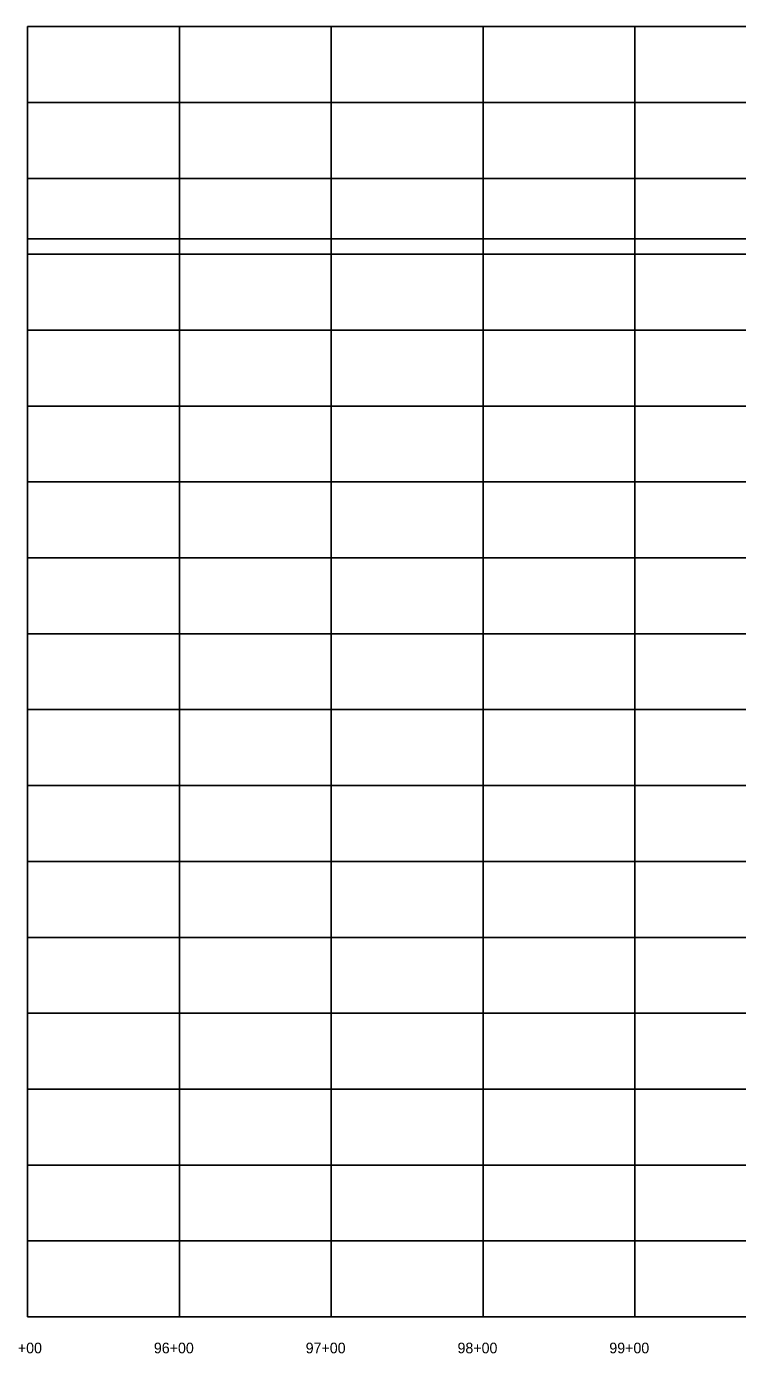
# Model space of a CAD drawing. Extents: x -70 to 701944, y -4 to 666871.
# Drawn here: x 676203 to 676671, y 655687 to 656561 of the extents above; entities that cross this region are included whole.
import ezdxf

# ---------------------------------------------------------------- set-up
doc = ezdxf.new("R2010")
doc.units = 0
for name, color, linetype in [('R_Axis', 7, 'Continuous'), ('R_Axis Annot', 7, 'Continuous'), ('R_Draft', 7, 'Continuous'), ('R_Grid', 7, 'Continuous')]:
    doc.layers.add(name, color=color, linetype=linetype)

msp = doc.modelspace()

# ---------------------------------------------------------------- linework, layer by layer
at = {"layer": 'R_Axis'}
for q in [(676203.82, 656561.26), (680703.82, 655711.26)]:
    msp.add_line((676203.82, 655711.26), q, dxfattribs=at)
at = {"layer": 'R_Draft'}
msp.add_line((676203.82, 656421.46), (680703.82, 656421.46), dxfattribs=at)
at = {"layer": 'R_Grid'}
for p, q in [((676203.82, 656561.26), (680703.82, 656561.26)), ((676203.82, 656561.26), (680703.82, 656561.26)), ((676303.82, 655711.26), (676303.82, 656561.26)), ((676403.82, 655711.26), (676403.82, 656561.26)), ((676503.82, 655711.26), (676503.82, 656561.26)), ((676603.82, 655711.26), (676603.82, 656561.26)), ((676203.82, 656511.26), (680703.82, 656511.26)), ((676203.82, 656461.26), (680703.82, 656461.26)), ((676203.82, 656411.26), (680703.82, 656411.26)), ((676203.82, 656361.26), (680703.82, 656361.26)), ((676203.82, 656311.26), (680703.82, 656311.26)), ((676203.82, 656261.26), (680703.82, 656261.26)), ((676203.82, 656211.26), (680703.82, 656211.26)), ((676203.82, 656161.26), (680703.82, 656161.26)), ((676203.82, 656111.26), (680703.82, 656111.26)), ((676203.82, 656061.26), (680703.82, 656061.26)), ((676203.82, 656011.26), (680703.82, 656011.26)), ((676203.82, 655961.26), (680703.82, 655961.26)), ((676203.82, 655911.26), (680703.82, 655911.26)), ((676203.82, 655861.26), (680703.82, 655861.26)), ((676203.82, 655811.26), (680703.82, 655811.26)), ((676203.82, 655761.26), (680703.82, 655761.26))]:
    msp.add_line(p, q, dxfattribs=at)

# ---------------------------------------------------------------- texts
at = {"layer": 'R_Axis Annot'}
for s, p in [('95+00', (676187.01, 655687.26)), ('96+00', (676287.01, 655687.26)), ('97+00', (676387.01, 655687.26)), ('98+00', (676487.01, 655687.26)), ('99+00', (676587.01, 655687.26))]:
    msp.add_text(s, height=7, dxfattribs=at).set_placement(p)

doc.saveas('drawing.dxf')
